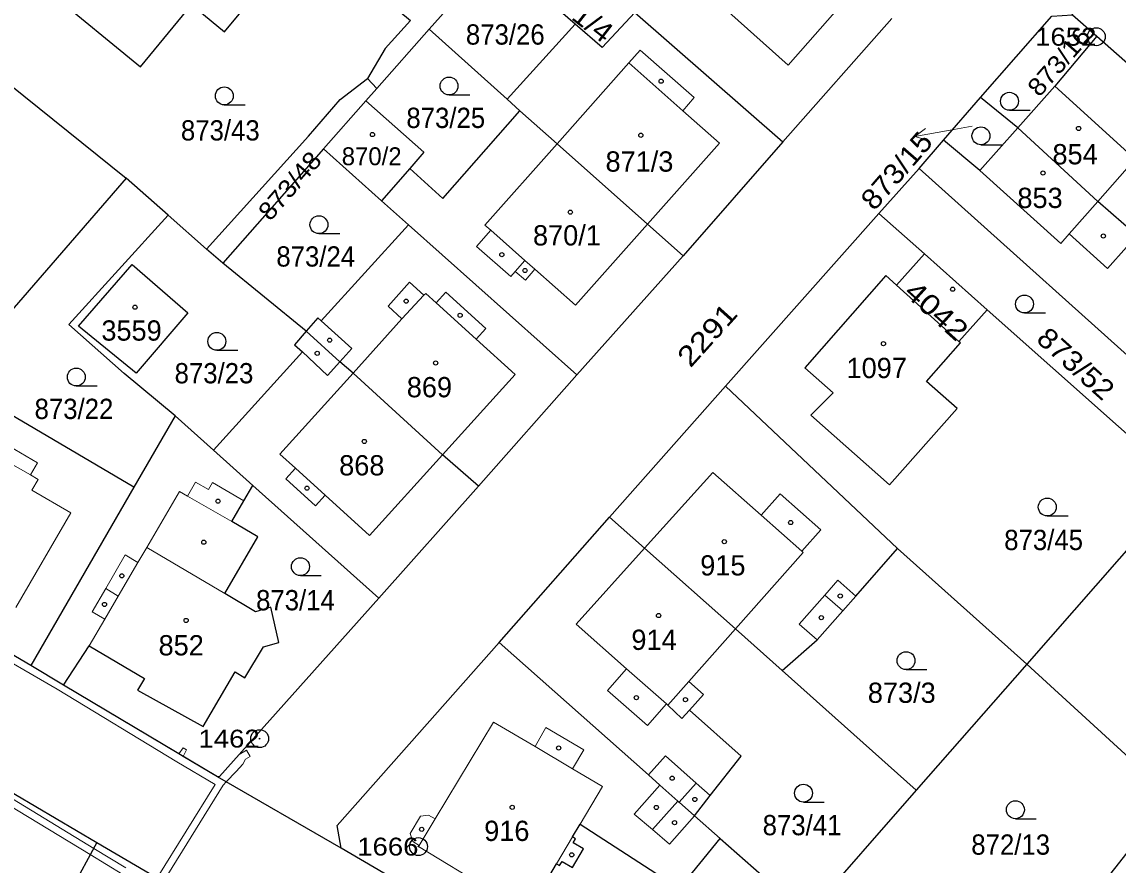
# Model space of a CAD drawing. Extents: x -679733 to -673243, y -1075091 to -1066557.
# Drawn here: x -676463.7 to -676371.8, y -1070817.2 to -1070746.5 of the extents above; entities that cross this region are included whole.
import ezdxf
from ezdxf.enums import TextEntityAlignment as Align

# ---------------------------------------------------------------- set-up
doc = ezdxf.new("R2010")
doc.units = 0
doc.header["$LTSCALE"] = 0.68
for name, color, linetype, lineweight in [('1', 7, 'Continuous', 25), ('13', 7, 'Continuous', 13), ('3', 7, 'Continuous', 25), ('4', 7, 'Continuous', 13), ('5', 7, 'Continuous', 25), ('7', 7, 'Continuous', 13), ('8', 7, 'Continuous', 25)]:
    doc.layers.add(name, color=color, linetype=linetype, lineweight=lineweight)
doc.layers.add('2', color=7, linetype='Continuous')

msp = doc.modelspace()

# ---------------------------------------------------------------- linework, layer by layer
at = {"layer": '1'}
for p, q in [((-676423.38, -1070740.18), (-676429.54, -1070747.14)), ((-676423.01, -1070753.01), (-676417.31, -1070746.73)), ((-676434.71, -1070751.29), (-676433.94, -1070752.12)), ((-676438.41, -1070757.18), (-676434.85, -1070753.15)), ((-676386.42, -1070756.46), (-676383.32, -1070752.87)), ((-676380.21, -1070755.43), (-676383.32, -1070752.87)), ((-676388.48, -1070758.84), (-676386.42, -1070756.46)), ((-676431.18, -1070758.82), (-676433.54, -1070761.53)), ((-676451.42, -1070762.74), (-676454.95, -1070759.63)), ((-676388.03, -1070765.98), (-676382.76, -1070770.67)), ((-676439.85, -1070772.47), (-676446.84, -1070766.77)), ((-676385.14, -1070773.33), (-676390.37, -1070768.61)), ((-676444.32, -1070785.41), (-676433.78, -1070794.84)), ((-676368.73, -1070788.15), (-676379.45, -1070800.38)), ((-676379.45, -1070800.38), (-676390.29, -1070790.7)), ((-676399.96, -1070800.91), (-676388.73, -1070810.96)), ((-676405.16, -1070814.99), (-676407.32, -1070813.09)), ((-676457.4, -1070815.33), (-676472.72, -1070843.49)), ((-676405.16, -1070814.99), (-676397.87, -1070821.39))]:
    msp.add_line(p, q, dxfattribs=at)
for points in [[(-676457.47, -1070735.57), (-676455.54, -1070737.08), (-676461.33, -1070744.06), (-676453.75, -1070750.3), (-676449.46, -1070745.09), (-676448.95, -1070745.51), (-676446.71, -1070747.36), (-676445.21, -1070745.55), (-676442.44, -1070742.58), (-676454.41, -1070731.87)], [(-676457.47, -1070735.57), (-676468.43, -1070748.83), (-676454.95, -1070759.63)], [(-676403.6, -1070734.84), (-676404.99, -1070736.38), (-676406.02, -1070737.54), (-676412.74, -1070745.34), (-676412.31, -1070745.75), (-676399.91, -1070756.6), (-676390.75, -1070746.25)], [(-676381.5, -1070735.71), (-676375.62, -1070745.93), (-676373.57, -1070747.73)], [(-676417.31, -1070746.73), (-676421.03, -1070743.49), (-676418.28, -1070740.39)], [(-676436.96, -1070741.55), (-676431.12, -1070746.42), (-676433.23, -1070748.77), (-676434.71, -1070751.29)], [(-676412.31, -1070745.75), (-676415.06, -1070748.68), (-676417.31, -1070746.73)], [(-676383.32, -1070752.87), (-676377.34, -1070746.05), (-676375.62, -1070745.93)], [(-676429.54, -1070747.14), (-676433.94, -1070752.12), (-676434.85, -1070753.15)], [(-676431.18, -1070758.82), (-676428.4, -1070761.33), (-676421.94, -1070753.98), (-676423.01, -1070753.01), (-676429.54, -1070747.14)], [(-676373.57, -1070747.73), (-676377.1, -1070751.93), (-676380.21, -1070755.43)], [(-676373.57, -1070747.73), (-676370.05, -1070750.82), (-676366.44, -1070756.49), (-676356.18, -1070773.83), (-676347.68, -1070787.77), (-676344.77, -1070792.54), (-676339.55, -1070801.11)], [(-676448.21, -1070765.6), (-676439.67, -1070756.12), (-676437, -1070753.03), (-676434.71, -1070751.29)], [(-676434.85, -1070753.15), (-676429.99, -1070757.45), (-676431.18, -1070758.82)], [(-676408.25, -1070766.14), (-676411.24, -1070763.5), (-676418.83, -1070756.77), (-676421.94, -1070753.98)], [(-676380.21, -1070755.43), (-676383.38, -1070759), (-676386.42, -1070756.46)], [(-676361.54, -1070772.41), (-676363.34, -1070770.78), (-676364.92, -1070769.31), (-676367.99, -1070766.46), (-676369.09, -1070765.44), (-676370.23, -1070764.44), (-676373.48, -1070761.58), (-676380.21, -1070755.43)], [(-676399.91, -1070756.6), (-676408.25, -1070766.14), (-676417.16, -1070776.13), (-676425.42, -1070785.45), (-676433.78, -1070794.84)], [(-676433.54, -1070761.53), (-676438.41, -1070757.18), (-676446.84, -1070766.77)], [(-676361.54, -1070772.41), (-676366.93, -1070778.16), (-676388.48, -1070758.84), (-676391.84, -1070762.59)], [(-676454.95, -1070759.63), (-676464.34, -1070770.48), (-676467.16, -1070775.54)], [(-676433.54, -1070761.53), (-676431.28, -1070763.54), (-676417.16, -1070776.13)], [(-676450.84, -1070779.56), (-676455.11, -1070776.02), (-676459.76, -1070771.91), (-676451.42, -1070762.74)], [(-676446.84, -1070766.77), (-676448.21, -1070765.6), (-676451.42, -1070762.74)], [(-676390.37, -1070768.61), (-676388.03, -1070765.98), (-676391.84, -1070762.59), (-676404.71, -1070777.09)], [(-676431.28, -1070763.54), (-676438.61, -1070771.59), (-676438.88, -1070771.34), (-676439.85, -1070772.47)], [(-676460.2, -1070802.15), (-676462.95, -1070800.51), (-676466.02, -1070798.72), (-676476.78, -1070792.46), (-676494.3, -1070782.14), (-676504.17, -1070776.35), (-676522.43, -1070765.66)], [(-676390.37, -1070768.61), (-676391.26, -1070767.81), (-676398.07, -1070775.54), (-676395.68, -1070777.63), (-676397.55, -1070779.52), (-676390.95, -1070785.35), (-676385.29, -1070778.96), (-676387.86, -1070776.69), (-676385.01, -1070773.45), (-676385.14, -1070773.33)], [(-676368.73, -1070788.15), (-676366.26, -1070785.34), (-676382.76, -1070770.67), (-676385.14, -1070773.33)], [(-676439.85, -1070772.47), (-676440.84, -1070773.6), (-676440.18, -1070774.2), (-676447.63, -1070782.44)], [(-676425.42, -1070785.45), (-676428.43, -1070782.83), (-676435.92, -1070775.99), (-676437.03, -1070775.04), (-676439.85, -1070772.47)], [(-676454.3, -1070785.54), (-676465.77, -1070778.8), (-676464.71, -1070776.99), (-676467.16, -1070775.54)], [(-676390.29, -1070790.7), (-676404.71, -1070777.09), (-676414.44, -1070788.06)], [(-676450.84, -1070779.56), (-676454.3, -1070785.54), (-676462.95, -1070800.51)], [(-676460.2, -1070802.15), (-676458.05, -1070798.84), (-676453.42, -1070801.6), (-676454.01, -1070802.56), (-676448.49, -1070805.61), (-676445.82, -1070801.02), (-676444.99, -1070801.53), (-676443.44, -1070798.92), (-676442.14, -1070798.58), (-676442.82, -1070795.6), (-676444.12, -1070795.99), (-676446.69, -1070794.47), (-676443.91, -1070789.72), (-676446.1, -1070788.42), (-676445.09, -1070786.7), (-676444.32, -1070785.41), (-676447.63, -1070782.44), (-676450.84, -1070779.56)], [(-676504.63, -1070787.72), (-676503.05, -1070788.61), (-676500.51, -1070790.11), (-676485.78, -1070798.78), (-676479.98, -1070802.16), (-676465.96, -1070810.31), (-676457.4, -1070815.33), (-676426.82, -1070833.27), (-676409.64, -1070843.35), (-676396.69, -1070850.95)], [(-676436.94, -1070815.81), (-676437.25, -1070813.91), (-676423.68, -1070798.56), (-676414.44, -1070788.06)], [(-676414.44, -1070788.06), (-676411.51, -1070790.67), (-676403.87, -1070797.41), (-676399.96, -1070800.91)], [(-676399.96, -1070800.91), (-676397.03, -1070798.35), (-676394.88, -1070795.91), (-676393.79, -1070794.67), (-676390.29, -1070790.7)], [(-676433.78, -1070794.84), (-676447.12, -1070809.8), (-676447.29, -1070809.83)], [(-676407.32, -1070813.09), (-676405.99, -1070811.4), (-676403.39, -1070808.09), (-676407.72, -1070804.24), (-676406.56, -1070802.94), (-676407.77, -1070801.85), (-676403.87, -1070797.41)], [(-676423.68, -1070798.56), (-676411.17, -1070809.67), (-676410.2, -1070810.53), (-676408.71, -1070811.86), (-676408.6, -1070811.96), (-676407.32, -1070813.09)], [(-676367.56, -1070811.25), (-676379.45, -1070800.38), (-676388.73, -1070810.96), (-676397.87, -1070821.39), (-676400.1, -1070823.94), (-676404.93, -1070829.45), (-676407.92, -1070832.86), (-676394.96, -1070840.44)], [(-676407.92, -1070832.86), (-676422.63, -1070824.19), (-676436.94, -1070815.81), (-676447.29, -1070809.83), (-676460.2, -1070802.15)], [(-676377.86, -1070824.86), (-676367.32, -1070811.47), (-676367.56, -1070811.25)], [(-676422.63, -1070824.19), (-676422.4, -1070823.8), (-676422.6, -1070823.68), (-676421.29, -1070821.2), (-676418.87, -1070817.12), (-676418.61, -1070817.27), (-676418.41, -1070816.93), (-676417.54, -1070817.43), (-676416.62, -1070815.88), (-676417.48, -1070815.37), (-676417.28, -1070815.02), (-676417.54, -1070814.87), (-676416.9, -1070813.79), (-676408.55, -1070819.18), (-676405.16, -1070814.99)]]:
    msp.add_lwpolyline(points, dxfattribs=at)
msp.add_lwpolyline([(-676458.94, -1070772.05), (-676454.46, -1070766.88), (-676449.79, -1070770.92), (-676454.12, -1070775.99)], close=True, dxfattribs=at)
at = {"layer": '13'}
for points in [[(-676473.67, -1070794.98), (-676460.75, -1070802.48), (-676450.7, -1070808.57), (-676447.48, -1070810.46), (-676452.35, -1070818.29)], [(-676451.83, -1070818.6), (-676446.83, -1070810.53), (-676446.56, -1070810.25), (-676445.72, -1070809.38), (-676445.16, -1070808.78), (-676444.96, -1070808.34), (-676444.55, -1070808.12), (-676444.85, -1070807.59), (-676445.47, -1070807.95), (-676447.12, -1070809.8), (-676447.29, -1070809.83), (-676450.17, -1070808.12), (-676450.55, -1070807.89), (-676460.2, -1070802.15), (-676462.95, -1070800.51), (-676466.02, -1070798.72)], [(-676454.98, -1070817.47), (-676457.67, -1070815.83), (-676464.48, -1070811.67)], [(-676464.92, -1070812.11), (-676457.96, -1070816.35), (-676455.24, -1070818.01)]]:
    msp.add_lwpolyline(points, dxfattribs=at)
msp.add_lwpolyline([(-676450.55, -1070807.89), (-676450.17, -1070808.12), (-676449.9, -1070807.58), (-676450.16, -1070807.41)], close=True, dxfattribs=at)
at = {"layer": '3'}
for p, q in [((-676427.883, -1070752.66), (-676426.133, -1070752.66)), ((-676446.723, -1070753.49), (-676444.973, -1070753.49)), ((-676380.903, -1070753.94), (-676379.153, -1070753.94)), ((-676383.293, -1070756.84), (-676381.543, -1070756.84)), ((-676438.793, -1070764.29), (-676437.043, -1070764.29)), ((-676379.643, -1070770.94), (-676377.893, -1070770.94)), ((-676447.353, -1070774.07), (-676445.603, -1070774.07)), ((-676459.133, -1070777.06), (-676457.383, -1070777.06)), ((-676377.733, -1070787.96), (-676375.983, -1070787.96)), ((-676440.343, -1070792.96), (-676438.593, -1070792.96)), ((-676389.573, -1070800.84), (-676387.823, -1070800.84)), ((-676398.173, -1070811.95), (-676396.423, -1070811.95)), ((-676380.403, -1070813.34), (-676378.653, -1070813.34))]:
    msp.add_line(p, q, dxfattribs=at)
for centre in [(-676427.8829, -1070751.9098), (-676446.7229, -1070752.7398), (-676380.9029, -1070753.1898), (-676383.2929, -1070756.0898), (-676438.7929, -1070763.5398), (-676379.6429, -1070770.1898), (-676447.3529, -1070773.3198), (-676459.1329, -1070776.3098), (-676377.7329, -1070787.2098), (-676440.3429, -1070792.2098), (-676389.5729, -1070800.0898), (-676398.1729, -1070811.1998), (-676380.4029, -1070812.5898)]:
    msp.add_circle(centre, 0.75, dxfattribs=at)
at = {"layer": '4'}
for p, q in [((-676399.45, -1070750.16), (-676393.75, -1070743.68)), ((-676406.24, -1070744.09), (-676399.45, -1070750.16)), ((-676412.8, -1070749.98), (-676411.86, -1070748.91)), ((-676411.86, -1070748.91), (-676407.33, -1070752.87)), ((-676412.8, -1070749.98), (-676418.83, -1070756.77)), ((-676408.28, -1070753.99), (-676412.8, -1070749.98)), ((-676377.1, -1070751.93), (-676370.37, -1070758.05)), ((-676407.33, -1070752.87), (-676408.28, -1070753.99)), ((-676405.22, -1070756.7), (-676408.28, -1070753.99)), ((-676418.83, -1070756.77), (-676424.87, -1070763.57)), ((-676411.24, -1070763.5), (-676405.22, -1070756.7)), ((-676376.6, -1070765.11), (-676383.38, -1070759)), ((-676371.04, -1070758.81), (-676373.48, -1070761.58)), ((-676373.48, -1070761.58), (-676375.89, -1070764.31)), ((-676424.37, -1070764.01), (-676425.57, -1070765.36)), ((-676424.87, -1070763.57), (-676424.37, -1070764.01)), ((-676424.37, -1070764.01), (-676421.52, -1070766.54)), ((-676417.27, -1070770.29), (-676411.24, -1070763.5)), ((-676375.89, -1070764.31), (-676376.6, -1070765.11)), ((-676375.89, -1070764.31), (-676372.67, -1070767.22)), ((-676425.57, -1070765.36), (-676422.71, -1070767.88)), ((-676372.67, -1070767.22), (-676371.09, -1070765.41)), ((-676422.33, -1070767.45), (-676421.52, -1070766.54)), ((-676421.52, -1070766.54), (-676420.68, -1070767.28)), ((-676422.71, -1070767.88), (-676422.33, -1070767.45)), ((-676422.33, -1070767.45), (-676421.48, -1070768.18)), ((-676421.48, -1070768.18), (-676420.68, -1070767.28)), ((-676420.68, -1070767.28), (-676417.27, -1070770.29)), ((-676432.99, -1070770.37), (-676431.19, -1070768.37)), ((-676431.19, -1070768.37), (-676429.99, -1070769.46)), ((-676431.83, -1070771.42), (-676429.99, -1070769.46)), ((-676429.99, -1070769.46), (-676429.84, -1070769.3)), ((-676429.84, -1070769.3), (-676428.97, -1070770.1)), ((-676428.97, -1070770.1), (-676428.15, -1070769.19)), ((-676428.15, -1070769.19), (-676424.8, -1070772.23)), ((-676431.83, -1070771.42), (-676432.99, -1070770.37)), ((-676428.97, -1070770.1), (-676425.62, -1070773.13)), ((-676435.92, -1070775.99), (-676431.83, -1070771.42)), ((-676438.61, -1070771.59), (-676436.02, -1070773.93)), ((-676424.8, -1070772.23), (-676425.62, -1070773.13)), ((-676425.62, -1070773.13), (-676422.34, -1070776.11)), ((-676440.18, -1070774.2), (-676438.06, -1070776.17)), ((-676436.02, -1070773.93), (-676437.03, -1070775.04)), ((-676437.03, -1070775.04), (-676438.06, -1070776.17)), ((-676442.07, -1070782.77), (-676435.92, -1070775.99)), ((-676422.34, -1070776.11), (-676428.43, -1070782.83)), ((-676465.24, -1070781.82), (-676462.38, -1070783.5)), ((-676465.86, -1070782.88), (-676462.98, -1070784.51)), ((-676462.38, -1070783.5), (-676462.98, -1070784.51)), ((-676440.75, -1070783.96), (-676442.07, -1070782.77)), ((-676428.43, -1070782.83), (-676434.55, -1070789.59)), ((-676441.56, -1070784.85), (-676440.75, -1070783.96)), ((-676438.27, -1070786.22), (-676440.75, -1070783.96)), ((-676411.51, -1070790.67), (-676405.78, -1070784.31)), ((-676405.78, -1070784.31), (-676401.72, -1070787.9)), ((-676462.98, -1070784.51), (-676462.34, -1070784.89)), ((-676462.34, -1070784.89), (-676462.86, -1070785.8)), ((-676449.82, -1070786.29), (-676449.14, -1070785.12)), ((-676449.14, -1070785.12), (-676448.06, -1070785.75)), ((-676448.06, -1070785.75), (-676447.71, -1070785.15)), ((-676447.71, -1070785.15), (-676445.09, -1070786.7)), ((-676439.07, -1070787.1), (-676441.56, -1070784.85)), ((-676462.86, -1070785.8), (-676459.58, -1070787.69)), ((-676453.22, -1070790.6), (-676450.47, -1070785.91)), ((-676450.47, -1070785.91), (-676449.82, -1070786.29)), ((-676438.27, -1070786.22), (-676439.07, -1070787.1)), ((-676434.55, -1070789.59), (-676438.27, -1070786.22)), ((-676401.72, -1070787.9), (-676400.12, -1070786.09)), ((-676396.72, -1070789.11), (-676400.12, -1070786.09)), ((-676446.1, -1070788.42), (-676449.82, -1070786.29)), ((-676459.58, -1070787.69), (-676464.21, -1070795.63)), ((-676401.72, -1070787.9), (-676398.31, -1070790.91)), ((-676398.31, -1070790.91), (-676396.72, -1070789.11)), ((-676453.96, -1070791.86), (-676453.22, -1070790.6)), ((-676446.69, -1070794.47), (-676453.22, -1070790.6)), ((-676417.24, -1070797.04), (-676411.51, -1070790.67)), ((-676456.67, -1070794.05), (-676455.03, -1070791.23)), ((-676455.03, -1070791.23), (-676453.96, -1070791.86)), ((-676403.87, -1070797.41), (-676398.2, -1070791.01)), ((-676398.2, -1070791.01), (-676398.31, -1070790.91)), ((-676455.61, -1070794.67), (-676453.96, -1070791.86)), ((-676396.38, -1070794.59), (-676395.29, -1070793.35)), ((-676395.29, -1070793.35), (-676393.79, -1070794.67)), ((-676457.81, -1070796), (-676456.67, -1070794.05)), ((-676456.67, -1070794.05), (-676455.61, -1070794.67)), ((-676456.75, -1070796.62), (-676455.61, -1070794.67)), ((-676398.53, -1070797.02), (-676396.38, -1070794.59)), ((-676396.38, -1070794.59), (-676394.88, -1070795.91)), ((-676457.81, -1070796), (-676456.75, -1070796.62)), ((-676458.05, -1070798.84), (-676456.75, -1070796.62)), ((-676413.01, -1070800.78), (-676417.24, -1070797.04)), ((-676397.03, -1070798.35), (-676398.53, -1070797.02)), ((-676414.59, -1070802.58), (-676413.01, -1070800.78)), ((-676409.66, -1070803.72), (-676413.01, -1070800.78)), ((-676409.55, -1070803.82), (-676407.77, -1070801.85)), ((-676411.25, -1070805.52), (-676414.59, -1070802.58)), ((-676411.25, -1070805.52), (-676409.66, -1070803.72)), ((-676409.66, -1070803.72), (-676409.55, -1070803.82)), ((-676409.55, -1070803.82), (-676408.36, -1070804.95)), ((-676408.36, -1070804.95), (-676407.72, -1070804.24)), ((-676429.05, -1070813.35), (-676424.15, -1070805.24)), ((-676424.15, -1070805.24), (-676420.67, -1070807.28)), ((-676420.67, -1070807.28), (-676419.76, -1070805.69)), ((-676419.76, -1070805.69), (-676416.57, -1070807.57)), ((-676417.52, -1070809.17), (-676420.67, -1070807.28)), ((-676416.57, -1070807.57), (-676417.52, -1070809.17)), ((-676411.17, -1070809.67), (-676409.75, -1070808.06)), ((-676409.75, -1070808.06), (-676407.17, -1070810.35)), ((-676415.03, -1070810.64), (-676417.52, -1070809.17)), ((-676416.9, -1070813.79), (-676415.03, -1070810.64)), ((-676410.2, -1070810.53), (-676412.36, -1070812.96)), ((-676407.17, -1070810.35), (-676408.6, -1070811.96)), ((-676407.17, -1070810.35), (-676405.99, -1070811.4)), ((-676408.71, -1070811.86), (-676410.84, -1070814.25)), ((-676431.13, -1070814.59), (-676430.28, -1070813.14)), ((-676429.05, -1070813.35), (-676430.39, -1070815.58)), ((-676430.28, -1070813.14), (-676429.6, -1070813.05)), ((-676429.6, -1070813.05), (-676429.05, -1070813.35)), ((-676412.36, -1070812.96), (-676410.84, -1070814.25)), ((-676407.32, -1070813.09), (-676409.41, -1070815.47)), ((-676430.93, -1070815.25), (-676431.13, -1070814.59)), ((-676410.84, -1070814.25), (-676409.41, -1070815.47)), ((-676430.93, -1070815.25), (-676430.39, -1070815.58)), ((-676430.39, -1070815.58), (-676430.45, -1070815.68)), ((-676418.87, -1070817.12), (-676417.54, -1070814.87)), ((-676421.29, -1070821.2), (-676430.45, -1070815.68))]:
    msp.add_line(p, q, dxfattribs=at)
at = {"layer": '5'}
for centre in [(-676410.1068, -1070751.5092), (-676434.3068, -1070755.9792), (-676411.8068, -1070756.0392), (-676375.1068, -1070755.4692), (-676378.0868, -1070759.2092), (-676417.7168, -1070762.4892), (-676373.0268, -1070764.4892), (-676423.4568, -1070766.0492), (-676421.5168, -1070767.3792), (-676385.6668, -1070768.9492), (-676454.2168, -1070770.4592), (-676431.4768, -1070769.9492), (-676426.9568, -1070771.1392), (-676437.8868, -1070773.2192), (-676391.4668, -1070773.5192), (-676438.9368, -1070774.3192), (-676429.0068, -1070775.1292), (-676434.9868, -1070781.7092), (-676439.7968, -1070785.6292), (-676447.2468, -1070786.7192), (-676399.2468, -1070788.5092), (-676404.8068, -1070790.1192), (-676448.4468, -1070790.1592), (-676455.3168, -1070792.9792), (-676395.0868, -1070794.6692), (-676456.7668, -1070795.3792), (-676410.3168, -1070796.3092), (-676396.6768, -1070796.4892), (-676449.9268, -1070796.7192), (-676412.1768, -1070803.1892), (-676408.0668, -1070803.3592), (-676418.6968, -1070807.4192), (-676409.1768, -1070809.9492), (-676407.2768, -1070811.7292), (-676422.5868, -1070812.3892), (-676410.5068, -1070812.3992), (-676408.9768, -1070813.6792), (-676430.1768, -1070814.2292), (-676417.5968, -1070816.3692)]:
    msp.add_circle(centre, 0.175, dxfattribs=at)
at = {"layer": '7'}
msp.add_line((-676388.835, -1070756.141), (-676387.762, -1070756.46), dxfattribs=at)
msp.add_lwpolyline([(-676384.04, -1070755.29), (-676385.88, -1070755.62), (-676388.835, -1070756.141), (-676387.936, -1070755.474)], dxfattribs=at)
at = {"layer": '8'}
for centre, radius in [((-676373.62, -1070747.7798), 0.75), ((-676373.62, -1070747.7798), 0.03), ((-676443.76, -1070806.6298), 0.75), ((-676443.76, -1070806.6298), 0.03), ((-676430.45, -1070815.6798), 0.75), ((-676430.45, -1070815.6798), 0.03)]:
    msp.add_circle(centre, radius, dxfattribs=at)

# ---------------------------------------------------------------- texts
at = {"layer": '2'}
for s, height, rotation, width, p in [('871/4', 1.7, 322, 1.1, (-676417.4433, -1070746.4623)), ('873/16', 1.5, 49, 1.1, (-676376.1786, -1070750.364)), ('873/48', 1.5, 49, 1.1, (-676440.6686, -1070760.764)), ('4042', 1.7, 318, 1.2, (-676387.5788, -1070771.3829)), ('2291', 1.7, 48, 1.2, (-676405.6161, -1070773.3488)), ('873/52', 1.7, 318, 1.1, (-676375.9093, -1070775.8223))]:
    msp.add_text(s, height=height, rotation=rotation, dxfattribs=dict(at, width=width)).set_placement(p, align=Align.CENTER)
at = {"layer": '2', "width": 0.95}
for s, p in [('873/26', (-676423.169, -1070748.44)), ('873/25', (-676428.159, -1070755.43)), ('873/43', (-676447.059, -1070756.479)), ('873/24', (-676439.059, -1070767.05)), ('873/23', (-676447.589, -1070776.84)), ('873/22', (-676459.329, -1070779.83)), ('873/45', (-676378.039, -1070790.82)), ('873/14', (-676440.759, -1070795.87)), ('873/41', (-676398.289, -1070814.729)), ('872/13', (-676380.799, -1070816.36))]:
    msp.add_text(s, height=1.7, dxfattribs=at).set_placement(p, align=Align.CENTER)
at = {"layer": '2', "width": 1.1}
msp.add_text('873/15', height=1.7, rotation=49, dxfattribs=at).set_placement((-676387.2148, -1070756.6743), align=Align.RIGHT)
at = {"layer": '2'}
for s, height, p in [('854', 1.7, (-676375.399, -1070758.479)), ('870/2', 1.5, (-676434.37, -1070758.55)), ('871/3', 1.7, (-676411.92, -1070759.09)), ('853', 1.7, (-676378.339, -1070762.14)), ('870/1', 1.7, (-676418, -1070765.279)), ('3559', 1.7, (-676454.5, -1070773.259)), ('1097', 1.7, (-676392.03, -1070776.4)), ('869', 1.7, (-676429.529, -1070778.009)), ('868', 1.7, (-676435.199, -1070784.56)), ('915', 1.7, (-676404.929, -1070792.95)), ('852', 1.7, (-676450.339, -1070799.65)), ('914', 1.7, (-676410.699, -1070799.19)), ('873/3', 1.7, (-676389.93, -1070803.63)), ('916', 1.7, (-676423.039, -1070815.21))]:
    msp.add_text(s, height=height, dxfattribs=at).set_placement(p, align=Align.CENTER)
at = {"layer": '8', "width": 1.15}
for s, p in [('1652', (-676373.619, -1070748.53)), ('1462', (-676443.759, -1070807.379)), ('1666', (-676430.449, -1070816.429))]:
    msp.add_text(s, height=1.5, dxfattribs=at).set_placement(p, align=Align.RIGHT)

doc.saveas('drawing.dxf')
